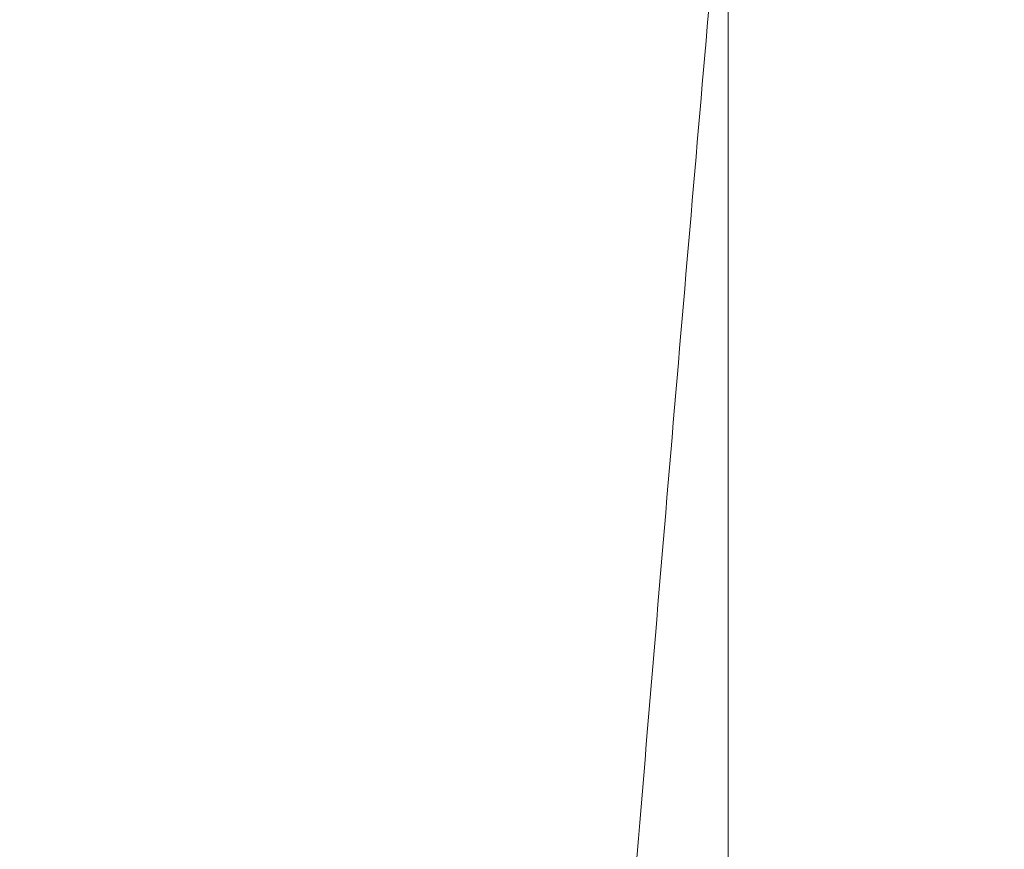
# Model space of a CAD drawing. Header units: inches. Extents: x 1 to 109, y 1 to 85.
# Tile 815 of 1056: x 88.49194 to 88.4952, y 24.49652 to 24.49926. Entities that reach past the tile are written whole.
import ezdxf

# ---------------------------------------------------------------- set-up
doc = ezdxf.new("R2010")
doc.units = ezdxf.units.IN
doc.header["$MEASUREMENT"] = 0

msp = doc.modelspace()

# ---------------------------------------------------------------- linework, layer by layer
at = {"color": 7, "linetype": 'Continuous', "lineweight": 15, "ltscale": 5}
for p, q in [((88.4942868, 24.304497), (88.4942868, 24.5638797)), ((88.4942868, 24.3550245), (88.4942868, 24.5133522))]:
    msp.add_line(p, q, dxfattribs=at)
for points, knots in [([(88.5032173, 24.4341884), (88.5031278, 24.4360523), (88.5029472, 24.4398112), (88.5026617, 24.4454627), (88.5023645, 24.451134), (88.5020566, 24.4567788), (88.5017405, 24.4623489), (88.5014248, 24.4676916), (88.5011123, 24.4727715), (88.5008055, 24.4775614), (88.5005005, 24.4821258), (88.5001995, 24.486433), (88.4998989, 24.4905357), (88.4996011, 24.4943903), (88.499309, 24.497955), (88.499029, 24.501144), (88.4987637, 24.5039782), (88.498486, 24.5064731), (88.4982012, 24.5085857), (88.4979109, 24.510314), (88.4976177, 24.5116582), (88.4973179, 24.5126327), (88.4970136, 24.5132232), (88.4967007, 24.513425), (88.4963818, 24.5132068), (88.4960593, 24.512543), (88.4957422, 24.5114491), (88.495433, 24.5099428), (88.4951341, 24.5080482), (88.4948524, 24.5058364), (88.4945893, 24.5033537), (88.4943379, 24.5006182), (88.4940721, 24.4975625), (88.4937957, 24.4941712), (88.4935032, 24.4903796), (88.4931963, 24.486184), (88.4928766, 24.4815898), (88.4925526, 24.4767104), (88.4922271, 24.4715845), (88.4919028, 24.4662549), (88.4915884, 24.4608713), (88.4912861, 24.4554893), (88.4909976, 24.4501583), (88.4907189, 24.4448109), (88.4904508, 24.4394859), (88.4902808, 24.435945), (88.4901965, 24.4341884)], [0, 0, 0, 0, 0.0224789, 0.0453313, 0.0685062, 0.0919475, 0.1155952, 0.1393856, 0.1618887, 0.1844038, 0.2068744, 0.2292447, 0.2514602, 0.2747945, 0.2978377, 0.320536, 0.3429176, 0.3655625, 0.3885596, 0.4105181, 0.432694, 0.4550359, 0.4774899, 0.5000003, 0.523873, 0.5476785, 0.5713505, 0.5948251, 0.6180416, 0.6409433, 0.662202, 0.6833271, 0.7047784, 0.7265313, 0.74854, 0.7721069, 0.7958441, 0.8196866, 0.8435676, 0.8674198, 0.891176, 0.9134288, 0.9354857, 0.9572967, 0.9788157, 1, 1, 1, 1]), ([(88.5064726, 24.4341884), (88.506383, 24.4360523), (88.5062024, 24.4398112), (88.5059169, 24.4454627), (88.5056197, 24.451134), (88.5053118, 24.4567788), (88.5049957, 24.4623489), (88.50468, 24.4676916), (88.5043675, 24.4727715), (88.5040607, 24.4775614), (88.5037557, 24.4821258), (88.5034547, 24.486433), (88.5031541, 24.4905357), (88.5028563, 24.4943903), (88.5025642, 24.497955), (88.5022842, 24.501144), (88.5020189, 24.5039782), (88.5017412, 24.5064731), (88.5014564, 24.5085857), (88.5011661, 24.510314), (88.500873, 24.5116582), (88.5005731, 24.5126327), (88.5002688, 24.5132232), (88.4999559, 24.513425), (88.499637, 24.5132068), (88.4993145, 24.512543), (88.4989975, 24.5114491), (88.4986883, 24.5099428), (88.4983893, 24.5080482), (88.4981076, 24.5058364), (88.4978445, 24.5033537), (88.4975931, 24.5006182), (88.4973273, 24.4975625), (88.4970509, 24.4941712), (88.4967585, 24.4903796), (88.4964515, 24.486184), (88.4961318, 24.4815898), (88.4958078, 24.4767104), (88.4954823, 24.4715845), (88.495158, 24.4662549), (88.4948436, 24.4608713), (88.4945413, 24.4554893), (88.4942528, 24.4501583), (88.4939741, 24.4448109), (88.493706, 24.4394859), (88.493536, 24.435945), (88.4934517, 24.4341884)], [0, 0, 0, 0, 0.022479, 0.045331, 0.068506, 0.091948, 0.115595, 0.139386, 0.161889, 0.184404, 0.206874, 0.229245, 0.25146, 0.274794, 0.297838, 0.320536, 0.342918, 0.365562, 0.38856, 0.410518, 0.432694, 0.455036, 0.47749, 0.5, 0.523873, 0.547679, 0.571351, 0.594825, 0.618042, 0.640943, 0.662202, 0.683327, 0.704778, 0.726531, 0.74854, 0.772107, 0.795844, 0.819687, 0.843568, 0.86742, 0.891176, 0.913429, 0.935486, 0.957297, 0.978816, 1, 1, 1, 1]), ([(88.496299, 24.5130045), (88.4946537, 24.5101679), (88.4913647, 24.5044976), (88.4880709, 24.4988304), (88.4864249, 24.4959982)], [0, 0, 0, 0, 0.500247, 1, 1, 1, 1])]:
    msp.add_open_spline(points, degree=3, knots=knots, dxfattribs=at)

doc.saveas('drawing.dxf')
